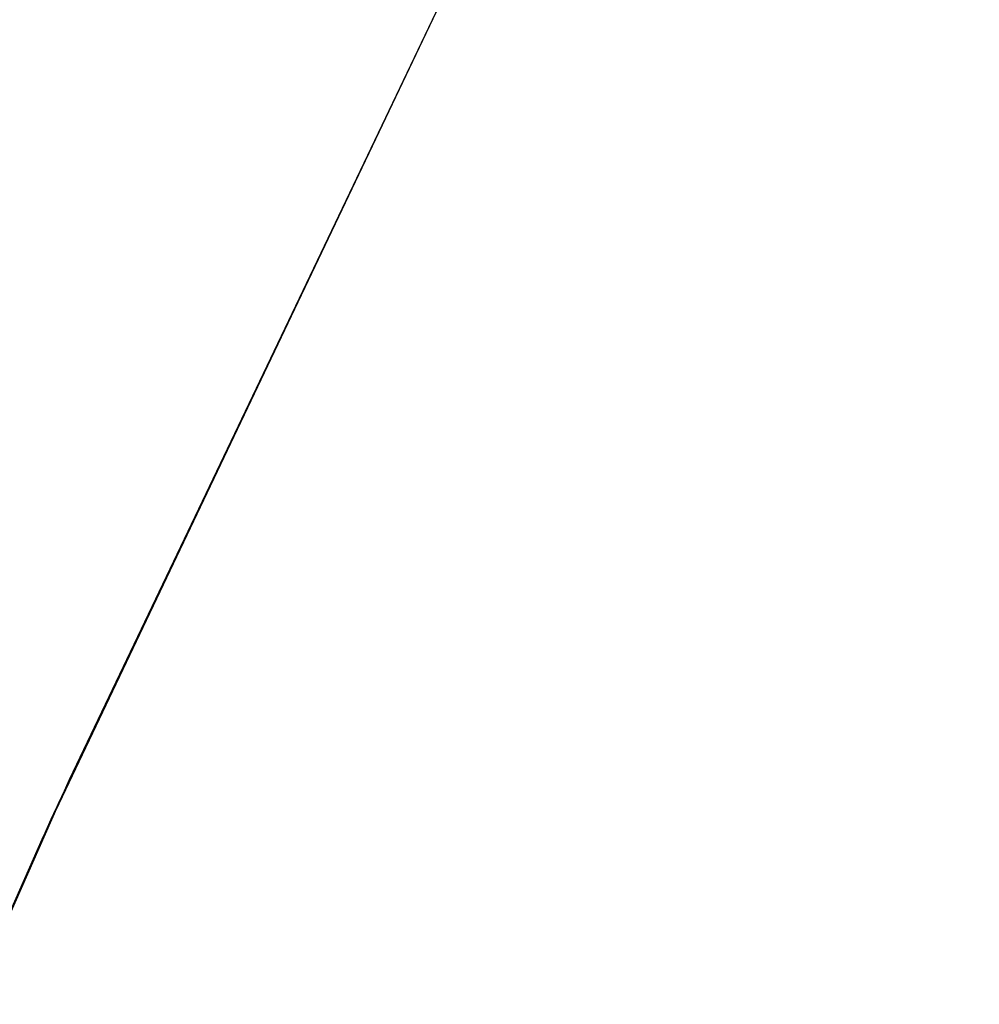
# Model space of a CAD drawing. Header units: metres. Extents: x 209848 to 209928, y 1182430 to 1182563.
# Tile 973 of 1056: x 209850.712 to 209850.891, y 1182503.069 to 1182503.252. Entities that reach past the tile are written whole.
import ezdxf

# ---------------------------------------------------------------- set-up
doc = ezdxf.new("R2010")
doc.units = ezdxf.units.M
doc.header["$MEASUREMENT"] = 0
doc.linetypes.add('DGN Style 2', pattern=[15.036391, 9.021834, -6.014556])
doc.layers.get('0').update_dxf_attribs({"color": 254})

# ---------------------------------------------------------------- blocks, each defined once
blk = doc.blocks.new('ATTEMP')
at = {"color": 5, "linetype": 'Continuous', "flags": 128}
for points in [[(-10.03617, 0.00166), (-10.03212, 0.27182), (-10.01996, 0.54459), (-9.99972, 0.81802), (-9.9714, 1.09182), (-9.93503, 1.36573), (-9.89063, 1.63945), (-9.8382, 1.91272), (-9.77779, 2.18525), (-9.70941, 2.45677), (-9.63311, 2.72701), (-9.54893, 2.9957), (-9.45691, 3.26257), (-9.35711, 3.52735), (-9.24958, 3.78978), (-9.1344, 4.0496), (-9.01163, 4.30656), (-8.88137, 4.56039), (-8.74832, 4.80442), (-8.618, 5.04051), (-8.48761, 5.2758), (-8.35719, 5.51033)], [(-10.03617, 0.00165), (-10.03212, 0.27151), (-10.02, 0.54397), (-9.9998, 0.81708), (-9.97155, 1.09057), (-9.93526, 1.36416), (-9.89096, 1.63758), (-9.83865, 1.91054), (-9.77838, 2.18276), (-9.71016, 2.45399), (-9.63403, 2.72394), (-9.55004, 2.99234), (-9.45822, 3.25892), (-9.35865, 3.52343), (-9.25136, 3.7856), (-9.13643, 4.04517), (-9.01394, 4.30189), (-8.88397, 4.5555), (-8.74659, 4.80575), (-8.60191, 5.05241), (-8.45003, 5.29522)], [(-10.03617, 0.00165), (-10.03214, 0.27105), (-10.02005, 0.54303), (-9.99992, 0.81568), (-9.97177, 1.0887), (-9.93561, 1.36182), (-9.89145, 1.63477), (-9.83933, 1.90727), (-9.77925, 2.17905), (-9.71127, 2.44983), (-9.6354, 2.71933), (-9.55169, 2.98731), (-9.46019, 3.25348), (-9.36094, 3.51758), (-9.25402, 3.77936), (-9.13948, 4.03855), (-9.01739, 4.29491), (-8.88785, 4.54818), (-8.75093, 4.79811), (-8.60672, 5.04446), (-8.45534, 5.28699)], [(-10.03617, 0.00165), (-10.03213, 0.27138), (-10.02001, 0.5437), (-9.99984, 0.81668), (-9.97161, 1.09004), (-9.93536, 1.36349), (-9.8911, 1.63678), (-9.83885, 1.9096), (-9.77863, 2.1817), (-9.71047, 2.4528), (-9.63442, 2.72262), (-9.55051, 2.9909), (-9.45879, 3.25737), (-9.3593, 3.52176), (-9.25212, 3.78382), (-9.13731, 4.04328), (-9.01493, 4.29989), (-8.88508, 4.5534), (-8.74783, 4.80357), (-8.60329, 5.05013), (-8.45155, 5.29287)], [(-10.03617, 0.00165), (-10.03213, 0.27131), (-10.02002, 0.54355), (-9.99986, 0.81645), (-9.97165, 1.08974), (-9.93542, 1.36312), (-9.89118, 1.63633), (-9.83895, 1.90909), (-9.77877, 2.18111), (-9.71065, 2.45214), (-9.63464, 2.72189), (-9.55077, 2.9901), (-9.4591, 3.2565), (-9.35967, 3.52083), (-9.25254, 3.78283), (-9.13779, 4.04223), (-9.01548, 4.29878), (-8.88569, 4.55224), (-8.74852, 4.80235), (-8.60405, 5.04887), (-8.45239, 5.29156)], [(-10.03617, 0.00165), (-10.03213, 0.2712), (-10.02003, 0.54334), (-9.99988, 0.81614), (-9.9717, 1.08932), (-9.93549, 1.3626), (-9.89129, 1.63571), (-9.8391, 1.90836), (-9.77896, 2.18029), (-9.7109, 2.45121), (-9.63494, 2.72087), (-9.55114, 2.98898), (-9.45953, 3.25529), (-9.36018, 3.51953), (-9.25313, 3.78144), (-9.13846, 4.04076), (-9.01624, 4.29723), (-8.88656, 4.55061), (-8.74948, 4.80065), (-8.60512, 5.0471), (-8.45357, 5.28973)], [(-10.03617, 0.00165), (-10.03214, 0.27105), (-10.02005, 0.54303), (-9.99992, 0.81568), (-9.97177, 1.0887), (-9.93561, 1.36182), (-9.89145, 1.63477), (-9.83933, 1.90727), (-9.77925, 2.17905), (-9.71127, 2.44983), (-9.6354, 2.71933), (-9.55169, 2.98731), (-9.46019, 3.25348), (-9.36094, 3.51758), (-9.25402, 3.77936), (-9.13948, 4.03855), (-9.01739, 4.29491), (-8.88785, 4.54818), (-8.75093, 4.79811), (-8.60672, 5.04446), (-8.45534, 5.28699)], [(-10.03617, 0.00165), (-10.03214, 0.27105), (-10.02005, 0.54303), (-9.99992, 0.81568), (-9.97177, 1.0887), (-9.93561, 1.36182), (-9.89145, 1.63477), (-9.83933, 1.90727), (-9.77925, 2.17905), (-9.71127, 2.44983), (-9.6354, 2.71933), (-9.55169, 2.98731), (-9.46019, 3.25348), (-9.36094, 3.51758), (-9.25402, 3.77936), (-9.13948, 4.03855), (-9.01739, 4.29491), (-8.88785, 4.54818), (-8.75093, 4.79811), (-8.60672, 5.04446), (-8.45534, 5.28699)]]:
    blk.add_lwpolyline(points, dxfattribs=at)

msp = doc.modelspace()

# ---------------------------------------------------------------- block references
at = {"color": 1, "linetype": 'DGN Style 2'}
msp.add_blockref('ATTEMP', (209859.85591, 1182499.06107), dxfattribs=at)

doc.saveas('drawing.dxf')
